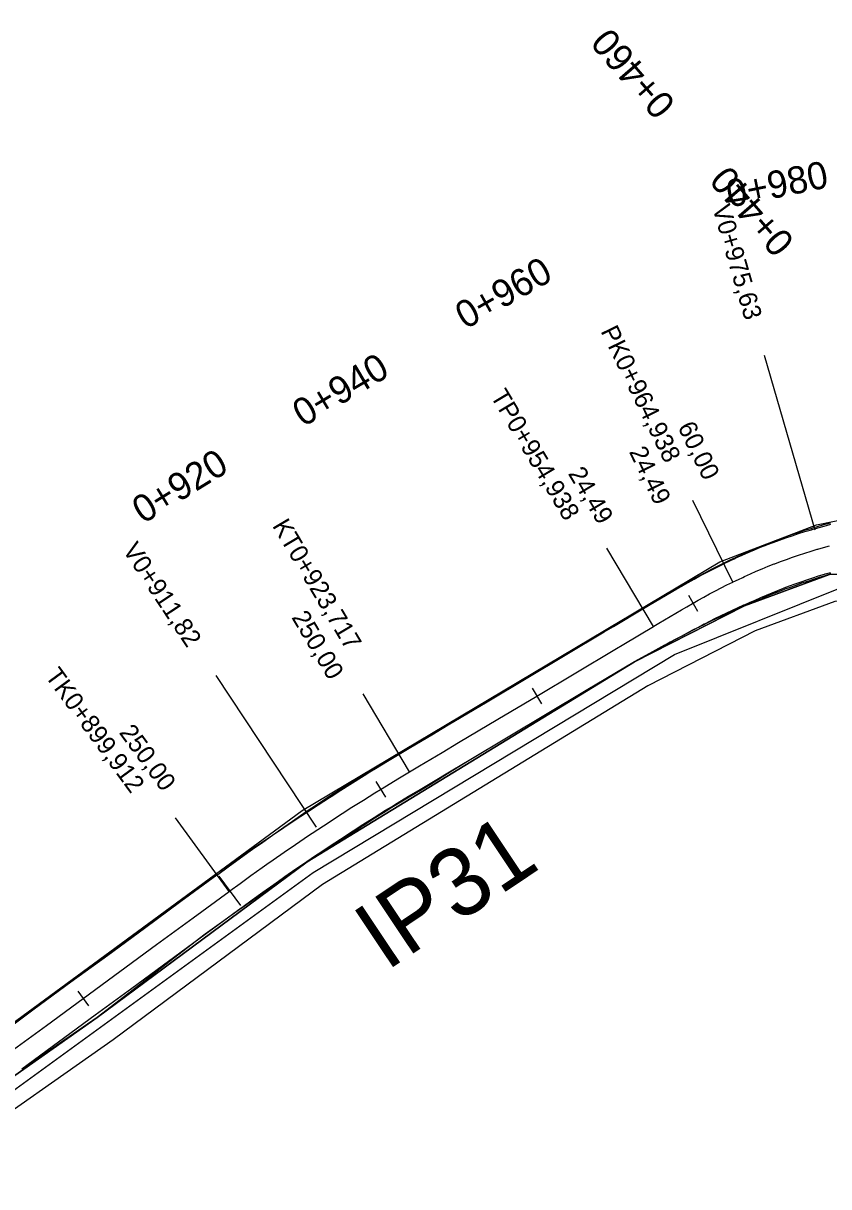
# Model space of a CAD drawing. Extents: x -636600 to -628587, y -1090963 to -1085869.
# Drawn here: x -634420.5 to -634331.9, y -1089715.5 to -1089587.6 of the extents above; entities that cross this region are included whole.
import ezdxf

# ---------------------------------------------------------------- set-up
doc = ezdxf.new("R2010")
doc.units = 0
for name, color, linetype in [('01_PARCELY_NÁVRH_PC', 7, 'Continuous'), ('06_ÚSES_IP_NAVRH', 7, 'Continuous'), ('HEKTOMETRY100', 7, 'Continuous'), ('HEKTOMETRY20', 7, 'Continuous'), ('HL_BODY', 7, 'Continuous'), ('POLOMERY', 7, 'Continuous'), ('situace_osa', 7, 'Continuous'), ('situace_těleso', 7, 'Continuous'), ('situace_vozovka', 7, 'Continuous'), ('VRCHOLY', 7, 'Continuous')]:
    doc.layers.add(name, color=color, linetype=linetype)

msp = doc.modelspace()

# ---------------------------------------------------------------- linework, layer by layer
at = {"layer": '01_PARCELY_NÁVRH_PC'}
for points in [[(-634431.43, -1089704.66), (-634389.8, -1089674.12), (-634343.84, -1089646.78), (-634333.24, -1089642.69), (-634321.7, -1089640.37), (-634241.91, -1089638.25), (-634196.34, -1089632.38), (-634140.85, -1089611.84), (-634133.43, -1089607.99), (-634103.65, -1089597.17), (-634055.12, -1089591.81), (-634023.67, -1089589.12), (-634000.19, -1089587.56)], [(-633985.38, -1089596.54), (-634095.63, -1089606.53), (-634109.59, -1089609.87), (-634119.39, -1089614.71), (-634153.94, -1089627.03), (-634181.23, -1089637.49), (-634202.3, -1089643.64), (-634215.89, -1089645.05), (-634331.8, -1089648.15), (-634341.16, -1089651.61), (-634353.24, -1089657.77), (-634389.23, -1089679.76), (-634412.34, -1089696.86), (-634425.28, -1089705.95)]]:
    msp.add_lwpolyline(points, dxfattribs=at)
msp.add_lwpolyline([(-634436.06, -1089715.46), (-634425.38, -1089707.44), (-634425.28, -1089705.95), (-634412.34, -1089696.86), (-634389.23, -1089679.76), (-634353.24, -1089657.77), (-634341.16, -1089651.61), (-634331.8, -1089648.15), (-634258.18, -1089646.18), (-634255.64, -1089649.11), (-634331.22, -1089651.14), (-634339.96, -1089654.36), (-634351.77, -1089660.39), (-634387.55, -1089682.25), (-634410.59, -1089699.3), (-634427.51, -1089711.19)], close=True, dxfattribs=at)
at = {"layer": '06_ÚSES_IP_NAVRH'}
msp.add_lwpolyline([(-634423.69, -1089706.43), (-634388.57, -1089680.91), (-634348.85, -1089656.94), (-634330.39, -1089649.56), (-634264.22, -1089647.99)], dxfattribs=at)
at = {"layer": 'HEKTOMETRY100'}
msp.add_lwpolyline([(-634398.94, -1089681.32), (-634396.57, -1089684.55)], dxfattribs=at)
at = {"layer": 'HEKTOMETRY20'}
for points in [[(-634347.29, -1089650.44), (-634346.3, -1089652.18)], [(-634364.51, -1089660.66), (-634363.48, -1089662.38)], [(-634381.69, -1089670.93), (-634380.64, -1089672.63)], [(-634414.48, -1089693.95), (-634413.29, -1089695.57)]]:
    msp.add_lwpolyline(points, dxfattribs=at)
at = {"layer": 'HL_BODY'}
for points in [[(-634342.44, -1089649), (-634346.82, -1089640.01)], [(-634351.16, -1089653.87), (-634356.28, -1089645.28)], [(-634377.99, -1089669.85), (-634383.1, -1089661.26)], [(-634397.83, -1089682.99), (-634403.74, -1089674.92)]]:
    msp.add_lwpolyline(points, dxfattribs=at)
at = {"layer": 'POLOMERY'}
for points in [[(-634342.44, -1089649), (-634346.82, -1089640.01)], [(-634351.16, -1089653.87), (-634356.28, -1089645.28)], [(-634377.99, -1089669.85), (-634383.1, -1089661.26)], [(-634397.83, -1089682.99), (-634403.74, -1089674.92)]]:
    msp.add_lwpolyline(points, dxfattribs=at)
at = {"layer": 'situace_osa'}
msp.add_lwpolyline([(-634421.95, -1089700.67), (-634417.92, -1089697.72), (-634413.89, -1089694.76), (-634409.85, -1089691.8), (-634405.82, -1089688.85), (-634401.79, -1089685.89), (-634397.83, -1089682.99), (-634397.75, -1089682.94), (-634396.62, -1089682.11), (-634395.42, -1089681.24), (-634394.2, -1089680.38), (-634393.69, -1089680.02), (-634392.98, -1089679.53), (-634391.76, -1089678.68), (-634390.53, -1089677.84), (-634389.57, -1089677.19), (-634389.3, -1089677.01), (-634388.06, -1089676.18), (-634386.82, -1089675.37), (-634385.57, -1089674.56), (-634385.39, -1089674.44), (-634384.32, -1089673.75), (-634383.06, -1089672.96), (-634381.8, -1089672.17), (-634381.16, -1089671.78), (-634380.53, -1089671.39), (-634379.26, -1089670.62), (-634377.99, -1089669.85), (-634376.88, -1089669.19), (-634374.39, -1089667.71), (-634372.59, -1089666.64), (-634368.29, -1089664.08), (-634364, -1089661.52), (-634359.7, -1089658.96), (-634355.41, -1089656.4), (-634354.41, -1089655.81), (-634351.16, -1089653.87), (-634351.11, -1089653.84), (-634350.55, -1089653.51), (-634349.94, -1089653.14), (-634349.32, -1089652.78), (-634348.71, -1089652.41), (-634348.09, -1089652.05), (-634347.47, -1089651.7), (-634346.85, -1089651.34), (-634346.8, -1089651.31), (-634346.23, -1089650.99), (-634345.6, -1089650.64), (-634344.98, -1089650.3), (-634344.35, -1089649.97), (-634343.71, -1089649.64), (-634343.08, -1089649.31), (-634342.44, -1089649), (-634342.38, -1089648.97), (-634341.79, -1089648.69), (-634341.33, -1089648.47), (-634341.15, -1089648.39), (-634340.5, -1089648.09), (-634339.85, -1089647.81), (-634339.19, -1089647.53), (-634338.53, -1089647.26), (-634337.87, -1089647), (-634337.8, -1089646.97), (-634337.2, -1089646.74), (-634336.54, -1089646.5), (-634335.86, -1089646.26), (-634335.19, -1089646.03), (-634334.51, -1089645.81), (-634333.83, -1089645.59), (-634333.15, -1089645.39), (-634333.07, -1089645.36), (-634332.47, -1089645.19), (-634331.78, -1089645)], dxfattribs=at)
at = {"layer": 'situace_těleso'}
for points in [[(-634423.31, -1089698.81), (-634419.3, -1089695.83), (-634415.27, -1089692.87), (-634411.19, -1089689.99), (-634407.21, -1089686.95), (-634403.21, -1089683.95), (-634399.24, -1089681.06), (-634399.17, -1089681.01), (-634398.02, -1089680.19), (-634396.78, -1089679.33), (-634395.54, -1089678.48), (-634395.02, -1089678.13), (-634394.3, -1089677.65), (-634393.04, -1089676.83), (-634391.82, -1089675.95), (-634390.86, -1089675.27), (-634390.59, -1089675.08), (-634389.36, -1089674.23), (-634388.11, -1089673.4), (-634386.85, -1089672.58), (-634386.67, -1089672.46), (-634385.58, -1089671.77), (-634384.31, -1089670.97), (-634383.04, -1089670.17), (-634382.4, -1089669.77), (-634381.76, -1089669.38), (-634380.48, -1089668.6), (-634379.19, -1089667.83), (-634378.09, -1089667.17), (-634375.61, -1089665.67), (-634373.8, -1089664.6), (-634369.5, -1089662.04), (-634365.21, -1089659.49), (-634360.91, -1089656.93), (-634356.61, -1089654.38), (-634355.62, -1089653.78), (-634352.36, -1089651.86), (-634352.31, -1089651.83), (-634351.74, -1089651.5), (-634351.12, -1089651.14), (-634350.5, -1089650.78), (-634349.87, -1089650.42), (-634349.25, -1089650.06), (-634348.62, -1089649.7), (-634347.99, -1089649.34), (-634347.93, -1089649.31), (-634347.35, -1089648.98), (-634346.71, -1089648.63), (-634346.07, -1089648.28), (-634345.42, -1089647.93), (-634344.77, -1089647.59), (-634344.11, -1089647.25), (-634343.45, -1089646.92), (-634343.39, -1089646.89), (-634342.78, -1089646.6), (-634342.31, -1089646.37), (-634342.12, -1089646.28), (-634341.44, -1089645.97), (-634340.77, -1089645.67), (-634340.09, -1089645.37), (-634339.41, -1089645.09), (-634338.72, -1089644.81), (-634338.65, -1089644.78), (-634338.03, -1089644.54), (-634337.34, -1089644.27), (-634336.65, -1089644.01), (-634335.95, -1089643.77), (-634335.25, -1089643.53), (-634334.54, -1089643.3), (-634333.83, -1089643.09), (-634333.74, -1089643.06), (-634333.12, -1089642.88), (-634332.41, -1089642.68), (-634331.69, -1089642.49)], [(-634331.64, -1089648.1), (-634332.21, -1089648.27), (-634332.29, -1089648.29), (-634332.94, -1089648.49), (-634333.58, -1089648.69), (-634334.23, -1089648.91), (-634334.87, -1089649.12), (-634335.5, -1089649.35), (-634336.14, -1089649.58), (-634336.71, -1089649.78), (-634336.78, -1089649.81), (-634337.41, -1089650.05), (-634338.04, -1089650.3), (-634338.67, -1089650.55), (-634339.29, -1089650.82), (-634339.91, -1089651.09), (-634340.09, -1089651.16), (-634340.54, -1089651.35), (-634341.11, -1089651.58), (-634341.16, -1089651.61), (-634341.79, -1089651.88), (-634342.41, -1089652.15), (-634343.04, -1089652.44), (-634343.67, -1089652.73), (-634344.29, -1089653.03), (-634344.92, -1089653.34), (-634345.49, -1089653.62), (-634345.54, -1089653.65), (-634346.17, -1089653.96), (-634346.79, -1089654.28), (-634347.42, -1089654.6), (-634348.05, -1089654.93), (-634348.68, -1089655.26), (-634349.31, -1089655.6), (-634349.87, -1089655.91), (-634349.93, -1089655.94), (-634353.24, -1089657.77), (-634354.24, -1089658.36), (-634358.55, -1089660.9), (-634362.84, -1089663.46), (-634367.12, -1089666.04), (-634371.41, -1089668.61), (-634373.21, -1089669.7), (-634375.66, -1089671.24), (-634376.77, -1089671.89), (-634378.04, -1089672.65), (-634379.3, -1089673.41), (-634379.92, -1089673.79), (-634380.55, -1089674.18), (-634381.8, -1089674.96), (-634383.05, -1089675.74), (-634384.12, -1089676.43), (-634384.29, -1089676.54), (-634385.54, -1089677.32), (-634386.79, -1089678.11), (-634388.01, -1089678.94), (-634388.28, -1089679.12), (-634389.23, -1089679.76), (-634390.44, -1089680.6), (-634391.65, -1089681.44), (-634392.35, -1089681.93), (-634392.86, -1089682.29), (-634394.06, -1089683.14), (-634395.26, -1089683.99), (-634396.39, -1089684.8), (-634396.46, -1089684.85), (-634400.46, -1089687.71), (-634404.43, -1089690.74), (-634408.39, -1089693.8), (-634412.34, -1089696.86), (-634416.47, -1089699.7), (-634420.56, -1089702.57)]]:
    msp.add_lwpolyline(points, dxfattribs=at)
at = {"layer": 'situace_vozovka'}
for points in [[(-634423.28, -1089698.86), (-634419.25, -1089695.9), (-634415.22, -1089692.95), (-634411.18, -1089689.99), (-634407.15, -1089687.03), (-634403.12, -1089684.08), (-634399.16, -1089681.17), (-634399.08, -1089681.12), (-634397.94, -1089680.29), (-634396.72, -1089679.41), (-634395.5, -1089678.54), (-634394.98, -1089678.18), (-634394.27, -1089677.68), (-634393.04, -1089676.83), (-634391.8, -1089675.98), (-634390.83, -1089675.32), (-634390.55, -1089675.14), (-634389.3, -1089674.31), (-634388.05, -1089673.48), (-634386.79, -1089672.67), (-634386.61, -1089672.55), (-634385.53, -1089671.85), (-634384.26, -1089671.05), (-634382.99, -1089670.26), (-634382.34, -1089669.86), (-634381.71, -1089669.47), (-634380.42, -1089668.69), (-634379.14, -1089667.92), (-634378.03, -1089667.26), (-634375.54, -1089665.78), (-634373.74, -1089664.7), (-634369.44, -1089662.14), (-634365.15, -1089659.58), (-634360.85, -1089657.02), (-634356.56, -1089654.47), (-634355.56, -1089653.87), (-634352.31, -1089651.94), (-634352.26, -1089651.91), (-634351.7, -1089651.57), (-634351.08, -1089651.21), (-634350.47, -1089650.84), (-634349.84, -1089650.47), (-634349.22, -1089650.11), (-634348.59, -1089649.75), (-634347.96, -1089649.39), (-634347.91, -1089649.35), (-634347.33, -1089649.03), (-634346.69, -1089648.67), (-634346.04, -1089648.32), (-634345.4, -1089647.98), (-634344.74, -1089647.64), (-634344.09, -1089647.3), (-634343.42, -1089646.97), (-634343.37, -1089646.95), (-634342.76, -1089646.65), (-634342.28, -1089646.43), (-634342.09, -1089646.34), (-634341.41, -1089646.04), (-634340.74, -1089645.74), (-634340.06, -1089645.45), (-634339.37, -1089645.17), (-634338.68, -1089644.9), (-634338.61, -1089644.87), (-634337.99, -1089644.64), (-634337.3, -1089644.38), (-634336.6, -1089644.13), (-634335.9, -1089643.89), (-634335.2, -1089643.66), (-634334.5, -1089643.44), (-634333.79, -1089643.23), (-634333.7, -1089643.2), (-634333.08, -1089643.02), (-634332.37, -1089642.83), (-634331.65, -1089642.64)], [(-634420.62, -1089702.49), (-634416.59, -1089699.53), (-634412.56, -1089696.58), (-634408.52, -1089693.62), (-634404.49, -1089690.66), (-634400.46, -1089687.71), (-634396.5, -1089684.8), (-634396.43, -1089684.75), (-634395.3, -1089683.94), (-634394.11, -1089683.07), (-634392.91, -1089682.22), (-634392.4, -1089681.86), (-634391.7, -1089681.37), (-634390.49, -1089680.53), (-634389.27, -1089679.7), (-634388.32, -1089679.06), (-634388.05, -1089678.88), (-634386.82, -1089678.06), (-634385.59, -1089677.25), (-634384.35, -1089676.45), (-634384.18, -1089676.33), (-634383.11, -1089675.65), (-634381.86, -1089674.86), (-634380.61, -1089674.08), (-634379.98, -1089673.69), (-634379.36, -1089673.31), (-634378.1, -1089672.54), (-634376.83, -1089671.78), (-634375.73, -1089671.13), (-634373.24, -1089669.64), (-634371.44, -1089668.57), (-634367.14, -1089666.01), (-634362.85, -1089663.45), (-634358.55, -1089660.89), (-634354.25, -1089658.33), (-634353.26, -1089657.74), (-634349.93, -1089655.93), (-634349.88, -1089655.9), (-634349.31, -1089655.59), (-634348.68, -1089655.26), (-634348.06, -1089654.92), (-634347.43, -1089654.58), (-634346.81, -1089654.25), (-634346.19, -1089653.93), (-634345.57, -1089653.6), (-634345.51, -1089653.58), (-634344.94, -1089653.29), (-634344.32, -1089652.97), (-634343.7, -1089652.67), (-634343.08, -1089652.37), (-634342.46, -1089652.08), (-634341.83, -1089651.79), (-634341.21, -1089651.51), (-634341.15, -1089651.49), (-634340.58, -1089651.24), (-634340.14, -1089651.06), (-634339.96, -1089650.98), (-634339.34, -1089650.7), (-634338.72, -1089650.42), (-634338.1, -1089650.16), (-634337.47, -1089649.9), (-634336.84, -1089649.65), (-634336.77, -1089649.63), (-634336.2, -1089649.41), (-634335.57, -1089649.18), (-634334.93, -1089648.95), (-634334.28, -1089648.73), (-634333.64, -1089648.52), (-634332.99, -1089648.31), (-634332.34, -1089648.12), (-634332.26, -1089648.09), (-634331.69, -1089647.93)]]:
    msp.add_lwpolyline(points, dxfattribs=at)
at = {"layer": 'VRCHOLY'}
for points in [[(-634333.39, -1089643.28), (-634338.95, -1089624.07)], [(-634388.22, -1089675.95), (-634399.26, -1089659.27)]]:
    msp.add_lwpolyline(points, dxfattribs=at)

# ---------------------------------------------------------------- texts
at = {"layer": '06_ÚSES_IP_NAVRH'}
msp.add_text('IP31', height=7.5, rotation=33.7851, dxfattribs=at).set_placement((-634380.57, -1089691.83))
at = {"layer": 'HEKTOMETRY20'}
for s, rotation, p in [('0+460', 130.8248, (-634348.59, -1089596.38)), ('0+440', 130.8248, (-634335.51, -1089611.52)), ('0+980', 11.6271, (-634342.79, -1089607.84)), ('0+960', 29.5613, (-634371.84, -1089621.26)), ('0+940', 30.7845, (-634389.68, -1089632)), ('0+920', 31.6364, (-634407.28, -1089642.65))]:
    msp.add_text(s, height=3, rotation=rotation, dxfattribs=at).set_placement(p)
at = {"layer": 'HL_BODY'}
for s, rotation, p in [('PK0+964,938', 296.0099, (-634357.01, -1089621.41)), ('TP0+954,938', 300.7845, (-634369.14, -1089628.54)), ('KT0+923,717', 300.7845, (-634393.13, -1089642.8)), ('TK0+899,912', 306.2402, (-634418.14, -1089659.33))]:
    msp.add_text(s, height=2, rotation=rotation, dxfattribs=at).set_placement(p)
at = {"layer": 'POLOMERY'}
for s, rotation, p in [('60,00', 296.0099, (-634348.53, -1089631.94)), ('24,49', 296.0099, (-634353.88, -1089634.66)), ('24,49', 300.7845, (-634360.6, -1089637.06)), ('250,00', 300.7845, (-634391.01, -1089652.87)), ('250,00', 306.2402, (-634409.99, -1089665.55))]:
    msp.add_text(s, height=2, rotation=rotation, dxfattribs=at).set_placement(p)
at = {"layer": 'VRCHOLY'}
for s, rotation, p in [('V0+975,63', 286.1465, (-634344.7, -1089607.82)), ('V0+911,82', 303.5124, (-634409.6, -1089645.47))]:
    msp.add_text(s, height=2, rotation=rotation, dxfattribs=at).set_placement(p)

doc.saveas('drawing.dxf')
